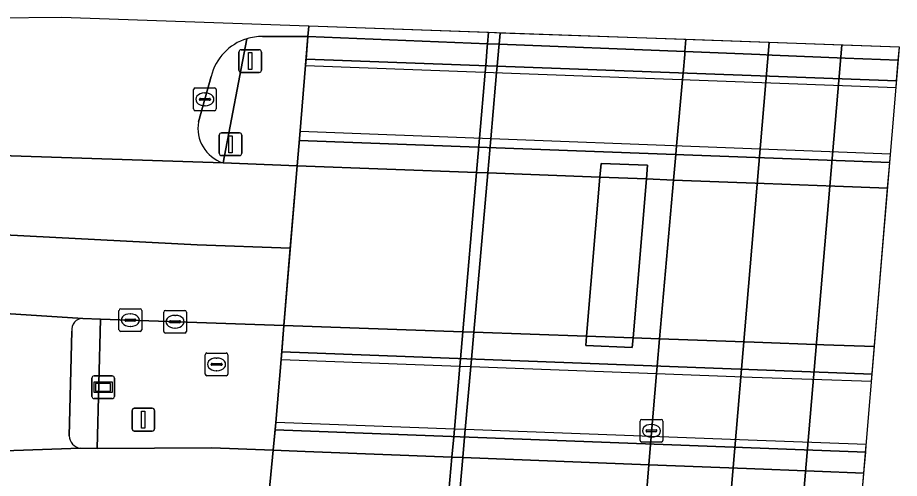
# Model space of a CAD drawing. Extents: x 161084 to 161928, y 385354 to 386522.
# Drawn here: x 161888.89 to 161927.69, y 386501.57 to 386521.87 of the extents above; entities that cross this region are included whole.
import ezdxf

# ---------------------------------------------------------------- set-up
doc = ezdxf.new("R2010")
doc.units = 0
for name, color, linetype in [('IMGEO_Berm_groen', 7, 'Continuous'), ('IMGEO_Dek', 7, 'Continuous'), ('IMGEO_Kolk', 7, 'Continuous'), ('IMGEO_Lichtmast', 7, 'Continuous'), ('IMGEO_Muur', 7, 'Continuous'), ('IMGEO_OVBaan_gesloten', 7, 'Continuous'), ('IMGEO_Pijler', 7, 'Continuous'), ('IMGEO_Rijbaan_regionaal_gesloten', 7, 'Continuous'), ('IMGEO_Rioolput', 7, 'Continuous'), ('IMGEO_Terreindeel_open', 7, 'Continuous'), ('IMGEO_Verkeerseiland_gesloten', 7, 'Continuous'), ('IMGEO_Verkeerseiland_groen', 7, 'Continuous'), ('IMGEO_Verkeerseiland_open', 7, 'Continuous'), ('IMGEO_Wegwijzer', 7, 'Continuous')]:
    doc.layers.add(name, color=color, linetype=linetype)

msp = doc.modelspace()

# ---------------------------------------------------------------- linework, layer by layer
at = {"layer": 'IMGEO_Berm_groen'}
for points in [[(161898.972, 386520.935), (161897.928, 386515.464), (161901.191, 386515.34), (161901.305, 386516.708), (161901.665, 386521.029)], [(161901.665, 386521.029), (161899.657, 386521.033)]]:
    msp.add_lwpolyline(points, dxfattribs=at)
msp.add_lwpolyline([(161900.479, 386506.8), (161900.604, 386508.3), (161892.532, 386508.583), (161892.388, 386502.882), (161897.435, 386502.904), (161900.131, 386502.807), (161900.248, 386504.026)], close=True, dxfattribs=at)
msp.add_arc((161899.636, 386518.738), 2.295, 89.4698, 106.8138, dxfattribs=at)
at = {"layer": 'IMGEO_Dek'}
for points in [[(161927.545, 386518.784), (161927.693, 386520.564), (161901.705, 386521.482), (161901.665, 386521.029), (161901.583, 386520.04), (161901.559, 386519.753)], [(161926.469, 386505.848), (161927.3, 386515.844), (161901.317, 386516.852), (161901.284, 386516.456), (161901.191, 386515.34), (161900.604, 386508.3), (161900.507, 386507.141), (161900.479, 386506.8), (161908.349, 386506.507), (161908.832, 386506.489), (161917.008, 386506.184), (161921.211, 386506.027)], [(161926.237, 386503.056), (161921.037, 386503.25), (161916.763, 386503.41), (161908.589, 386503.715), (161908.11, 386503.733), (161900.248, 386504.026), (161900.216, 386503.697), (161900.131, 386502.807), (161899.498, 386496.225), (161899.396, 386495.164), (161899.106, 386492.142), (161899.009, 386491.132), (161898.984, 386490.872), (161925.139, 386489.846)]]:
    msp.add_lwpolyline(points, close=True, dxfattribs=at)
at = {"layer": 'IMGEO_Kolk'}
for p, q in [((161896.626, 386517.84), (161896.626, 386518.692)), ((161896.701, 386518.766), (161897.553, 386518.766)), ((161897.627, 386518.692), (161897.627, 386517.84)), ((161896.885, 386518.26), (161896.885, 386518.272)), ((161897.323, 386518.223), (161896.925, 386518.223)), ((161896.928, 386518.309), (161897.326, 386518.309)), ((161897.114, 386518.546), (161897.139, 386518.546)), ((161897.369, 386518.272), (161897.369, 386518.26)), ((161897.137, 386517.986), (161897.112, 386517.986)), ((161897.553, 386517.766), (161896.701, 386517.766)), ((161893.347, 386508.111), (161893.347, 386508.963)), ((161893.422, 386509.037), (161894.274, 386509.037)), ((161894.348, 386508.963), (161894.348, 386508.111)), ((161895.315, 386508.042), (161895.315, 386508.894)), ((161895.39, 386508.968), (161896.242, 386508.968)), ((161896.316, 386508.894), (161896.316, 386508.042)), ((161893.606, 386508.531), (161893.606, 386508.543)), ((161894.044, 386508.494), (161893.646, 386508.494)), ((161893.649, 386508.58), (161894.047, 386508.58)), ((161893.835, 386508.817), (161893.86, 386508.817)), ((161894.09, 386508.543), (161894.09, 386508.531)), ((161895.617, 386508.511), (161896.015, 386508.511)), ((161895.803, 386508.748), (161895.828, 386508.748)), ((161893.858, 386508.257), (161893.833, 386508.257)), ((161895.574, 386508.462), (161895.574, 386508.474)), ((161896.012, 386508.425), (161895.614, 386508.425)), ((161895.826, 386508.188), (161895.801, 386508.188)), ((161896.058, 386508.474), (161896.058, 386508.462)), ((161894.274, 386508.037), (161893.422, 386508.037)), ((161896.242, 386507.968), (161895.39, 386507.968)), ((161916.283, 386503.235), (161916.283, 386504.087)), ((161916.358, 386504.161), (161917.21, 386504.161)), ((161916.771, 386503.941), (161916.796, 386503.941)), ((161917.284, 386504.087), (161917.284, 386503.235)), ((161916.542, 386503.655), (161916.542, 386503.667)), ((161916.98, 386503.618), (161916.582, 386503.618)), ((161916.585, 386503.704), (161916.983, 386503.704)), ((161917.026, 386503.667), (161917.026, 386503.655)), ((161917.21, 386503.161), (161916.358, 386503.161)), ((161916.794, 386503.381), (161916.769, 386503.381))]:
    msp.add_line(p, q, dxfattribs=at)
for points in [[(161896.626, 386517.84), (161896.626, 386518.692)], [(161896.701, 386518.766), (161897.553, 386518.766)], [(161897.627, 386518.692), (161897.627, 386517.84)], [(161897.553, 386517.766), (161896.701, 386517.766)], [(161893.347, 386508.111), (161893.347, 386508.963)], [(161893.422, 386509.037), (161894.274, 386509.037)], [(161894.348, 386508.963), (161894.348, 386508.111)], [(161895.315, 386508.042), (161895.315, 386508.894)], [(161895.39, 386508.968), (161896.242, 386508.968)], [(161896.316, 386508.894), (161896.316, 386508.042)], [(161894.274, 386508.037), (161893.422, 386508.037)], [(161896.242, 386507.968), (161895.39, 386507.968)], [(161916.283, 386503.235), (161916.283, 386504.087)], [(161916.358, 386504.161), (161917.21, 386504.161)], [(161917.284, 386504.087), (161917.284, 386503.235)], [(161917.21, 386503.161), (161916.358, 386503.161)]]:
    msp.add_lwpolyline(points, dxfattribs=at)
for centre, radius, start, end in [((161896.703, 386518.69), 0.0765, 91.552, 178.448), ((161896.703, 386518.69), 0.0765, 91.552, 178.448), ((161897.551, 386518.69), 0.0765, 1.552, 88.448), ((161897.551, 386518.69), 0.0765, 1.552, 88.448), ((161896.925, 386518.269), 0.0403, 85.8775, 175.7526), ((161896.922, 386518.259), 0.0366, 178.938, 274.7102), ((161897.326, 386518.266), 0.043, 264.8664, 352.4533), ((161897.33, 386518.271), 0.0386, 1.7309, 96.639), ((161896.703, 386517.842), 0.0765, 181.552, 268.448), ((161896.703, 386517.842), 0.0765, 181.552, 268.448), ((161897.551, 386517.842), 0.0765, 271.552, 358.448), ((161897.551, 386517.842), 0.0765, 271.552, 358.448), ((161893.424, 386508.961), 0.0765, 91.552, 178.448), ((161893.424, 386508.961), 0.0765, 91.552, 178.448), ((161894.272, 386508.961), 0.0765, 1.552, 88.448), ((161894.272, 386508.961), 0.0765, 1.552, 88.448), ((161895.392, 386508.892), 0.0765, 91.552, 178.448), ((161895.392, 386508.892), 0.0765, 91.552, 178.448), ((161896.24, 386508.892), 0.0765, 1.552, 88.448), ((161896.24, 386508.892), 0.0765, 1.552, 88.448), ((161893.646, 386508.54), 0.0403, 85.8775, 175.7526), ((161893.643, 386508.53), 0.0366, 178.938, 274.7102), ((161894.047, 386508.537), 0.043, 264.8664, 352.4533), ((161894.051, 386508.542), 0.0386, 1.7309, 96.639), ((161895.614, 386508.471), 0.0403, 85.8775, 175.7526), ((161896.019, 386508.473), 0.0386, 1.7309, 96.639), ((161893.424, 386508.113), 0.0765, 181.552, 268.448), ((161893.424, 386508.113), 0.0765, 181.552, 268.448), ((161894.272, 386508.113), 0.0765, 271.552, 358.448), ((161894.272, 386508.113), 0.0765, 271.552, 358.448), ((161895.611, 386508.461), 0.0366, 178.938, 274.7102), ((161896.015, 386508.468), 0.043, 264.8664, 352.4533), ((161895.392, 386508.044), 0.0765, 181.552, 268.448), ((161895.392, 386508.044), 0.0765, 181.552, 268.448), ((161896.24, 386508.044), 0.0765, 271.552, 358.448), ((161896.24, 386508.044), 0.0765, 271.552, 358.448), ((161916.36, 386504.085), 0.0765, 91.552, 178.448), ((161916.36, 386504.085), 0.0765, 91.552, 178.448), ((161917.208, 386504.085), 0.0765, 1.552, 88.448), ((161917.208, 386504.085), 0.0765, 1.552, 88.448), ((161916.582, 386503.664), 0.0403, 85.8775, 175.7526), ((161916.579, 386503.654), 0.0366, 178.938, 274.7102), ((161916.983, 386503.661), 0.043, 264.8664, 352.4533), ((161916.987, 386503.666), 0.0386, 1.7309, 96.639), ((161916.36, 386503.237), 0.0765, 181.552, 268.448), ((161916.36, 386503.237), 0.0765, 181.552, 268.448), ((161917.208, 386503.237), 0.0765, 271.552, 358.448), ((161917.208, 386503.237), 0.0765, 271.552, 358.448)]:
    msp.add_arc(centre, radius, start, end, dxfattribs=at)
for centre, major_axis, ratio, start_param, end_param in [((161897.113, 386518.266), (-0.387, 0.002), 0.722429, 4.712389, 7.853982), ((161897.138, 386518.266), (-0.39, 0.002), 0.717154, 1.570796, 4.712389), ((161893.834, 386508.537), (-0.387, 0.002), 0.722429, 4.712389, 7.853982), ((161893.859, 386508.537), (-0.39, 0.002), 0.717154, 1.570796, 4.712389), ((161895.802, 386508.468), (-0.387, 0.002), 0.722429, 4.712389, 7.853982), ((161895.827, 386508.468), (-0.39, 0.002), 0.717154, 1.570796, 4.712389), ((161916.77, 386503.661), (-0.387, 0.002), 0.722429, 4.712389, 7.853982), ((161916.795, 386503.661), (-0.39, 0.002), 0.717154, 1.570796, 4.712389)]:
    msp.add_ellipse(centre, major_axis=major_axis, ratio=ratio, start_param=start_param, end_param=end_param, dxfattribs=at)
at = {"layer": 'IMGEO_Lichtmast'}
for p, q in [((161898.625, 386519.549), (161898.625, 386520.349)), ((161898.625, 386520.349), (161898.625, 386519.549)), ((161898.725, 386520.449), (161899.515, 386520.449)), ((161899.515, 386520.449), (161898.725, 386520.449)), ((161899.615, 386520.349), (161899.615, 386519.549)), ((161899.615, 386519.549), (161899.615, 386520.349)), ((161899.515, 386519.449), (161898.725, 386519.449)), ((161898.725, 386519.449), (161899.515, 386519.449)), ((161897.762, 386515.888), (161897.762, 386516.688)), ((161897.762, 386516.688), (161897.762, 386515.888)), ((161897.862, 386516.788), (161898.652, 386516.788)), ((161898.652, 386516.788), (161897.862, 386516.788)), ((161898.752, 386516.688), (161898.752, 386515.888)), ((161898.752, 386515.888), (161898.752, 386516.688)), ((161898.652, 386515.788), (161897.862, 386515.788)), ((161897.862, 386515.788), (161898.652, 386515.788)), ((161894.021, 386504.652), (161894.811, 386504.652)), ((161894.811, 386504.652), (161894.021, 386504.652)), ((161893.921, 386503.752), (161893.921, 386504.552)), ((161893.921, 386504.552), (161893.921, 386503.752)), ((161894.911, 386504.552), (161894.911, 386503.752)), ((161894.911, 386503.752), (161894.911, 386504.552)), ((161894.811, 386503.652), (161894.021, 386503.652)), ((161894.021, 386503.652), (161894.811, 386503.652))]:
    msp.add_line(p, q, dxfattribs=at)
for points in [[(161899.045, 386520.324), (161899.195, 386520.324), (161899.195, 386519.574), (161899.045, 386519.574), (161899.045, 386520.324)], [(161898.182, 386516.663), (161898.332, 386516.663), (161898.332, 386515.913), (161898.182, 386515.913), (161898.182, 386516.663)], [(161894.341, 386504.527), (161894.491, 386504.527), (161894.491, 386503.777), (161894.341, 386503.777), (161894.341, 386504.527)]]:
    msp.add_lwpolyline(points, dxfattribs=at)
for centre, start, end in [((161898.725, 386520.349), 90, 180), ((161898.725, 386520.349), 90, 180), ((161899.515, 386520.349), 0, 90), ((161899.515, 386520.349), 360, 90), ((161898.725, 386519.549), 180, 270), ((161898.725, 386519.549), 180, 270), ((161899.515, 386519.549), 270, 0), ((161899.515, 386519.549), 270, 0), ((161897.862, 386516.688), 90, 180), ((161897.862, 386516.688), 90, 180), ((161898.652, 386516.688), 0, 90), ((161898.652, 386516.688), 360, 90), ((161897.862, 386515.888), 180, 270), ((161897.862, 386515.888), 180, 270), ((161898.652, 386515.888), 270, 0), ((161898.652, 386515.888), 270, 0), ((161894.021, 386504.552), 90, 180), ((161894.021, 386504.552), 90, 180), ((161894.811, 386504.552), 0, 90), ((161894.811, 386504.552), 360, 90), ((161894.021, 386503.752), 180, 270), ((161894.021, 386503.752), 180, 270), ((161894.811, 386503.752), 270, 0), ((161894.811, 386503.752), 270, 0)]:
    msp.add_arc(centre, 0.1, start, end, dxfattribs=at)
at = {"layer": 'IMGEO_Muur'}
for points in [[(161927.569, 386519.076), (161901.583, 386520.04), (161901.559, 386519.753), (161927.545, 386518.784)], [(161927.3, 386515.844), (161901.317, 386516.852), (161901.284, 386516.456), (161927.271, 386515.486)], [(161926.495, 386506.152), (161900.507, 386507.141), (161900.479, 386506.8), (161908.349, 386506.507), (161908.832, 386506.489), (161917.008, 386506.184), (161921.211, 386506.027), (161926.469, 386505.848)], [(161926.21, 386502.726), (161926.237, 386503.056), (161921.037, 386503.25), (161916.763, 386503.41), (161908.589, 386503.715), (161908.11, 386503.733), (161900.248, 386504.026), (161900.216, 386503.697)]]:
    msp.add_lwpolyline(points, close=True, dxfattribs=at)
at = {"layer": 'IMGEO_OVBaan_gesloten'}
for points in [[(161900.131, 386502.807), (161897.435, 386502.904), (161892.388, 386502.882), (161891.649, 386502.89), (161879.493, 386502.468), (161875.752, 386502.355), (161871.909, 386502.257), (161871.778, 386502.254), (161869.088, 386502.145), (161869.118, 386498.87), (161869.149, 386495.379), (161871.879, 386495.5), (161874.505, 386495.613), (161875.803, 386495.669), (161884.773, 386496.012), (161897.33, 386496.311), (161899.498, 386496.225)], [(161925.586, 386495.229), (161926.133, 386501.8), (161923.938, 386501.885), (161920.959, 386502.001), (161916.663, 386502.168), (161908.48, 386502.486), (161908, 386502.505), (161901.547, 386502.756), (161900.131, 386502.807), (161899.498, 386496.225), (161900.943, 386496.167), (161907.411, 386495.921), (161907.894, 386495.902), (161912.917, 386495.711), (161914.977, 386495.633), (161916.134, 386495.589), (161919.592, 386495.457), (161920.547, 386495.421), (161923.231, 386495.318)]]:
    msp.add_lwpolyline(points, close=True, dxfattribs=at)
at = {"layer": 'IMGEO_Pijler'}
msp.add_lwpolyline([(161916.559, 386514.756), (161916.609, 386515.363), (161914.566, 386515.445), (161914.515, 386514.834), (161913.926, 386507.825), (161913.892, 386507.415), (161915.94, 386507.333), (161915.975, 386507.752)], close=True, dxfattribs=at)
at = {"layer": 'IMGEO_Rijbaan_regionaal_gesloten'}
for points in [[(161899.657, 386521.033), (161901.665, 386521.029), (161901.704, 386521.482), (161890.82, 386521.866), (161885.024, 386521.812)], [(161896.85, 386517.276), (161897.41, 386519.278)], [(161882.811, 386515.972), (161897.928, 386515.464)], [(161891.75, 386508.616), (161868.801, 386510.094), (161868.806, 386506.471), (161871.84, 386506.313), (161872.033, 386506.303)], [(161891.157, 386503.44), (161891.274, 386508.055)], [(161879.493, 386502.468), (161891.649, 386502.89)]]:
    msp.add_lwpolyline(points, dxfattribs=at)
for points in [[(161927.645, 386519.99), (161927.693, 386520.564), (161901.705, 386521.482), (161901.665, 386521.029), (161909.567, 386520.716), (161910.076, 386520.695), (161918.255, 386520.367), (161921.546, 386520.235), (161922.099, 386520.213), (161925.308, 386520.084)], [(161921.969, 386520.766), (161918.301, 386520.896), (161918.255, 386520.367), (161918.245, 386520.247), (161918.174, 386519.424), (161918.149, 386519.139), (161917.891, 386516.215), (161917.858, 386515.838), (161917.759, 386514.71), (161917.142, 386507.711), (161917.036, 386506.512), (161917.008, 386506.184), (161916.763, 386503.41), (161916.663, 386502.168), (161916.489, 386500), (161916.417, 386499.102), (161916.134, 386495.589), (161916.108, 386495.264), (161916.048, 386494.516), (161915.83, 386491.8), (161915.807, 386491.515), (161915.723, 386490.473), (161915.702, 386490.216), (161919.365, 386490.071)], [(161925.154, 386520.654), (161921.969, 386520.766), (161919.365, 386490.071), (161922.549, 386489.945)], [(161925.138, 386489.842), (161927.693, 386520.564), (161925.154, 386520.654), (161922.549, 386489.945)], [(161901.191, 386515.34), (161897.928, 386515.464), (161882.811, 386515.972), (161882.619, 386515.978), (161875.714, 386516.245), (161875.59, 386516.251), (161872.217, 386516.411), (161868.792, 386516.517), (161868.796, 386513.304), (161896.791, 386511.856), (161900.888, 386511.705)], [(161926.596, 386507.374), (161927.176, 386514.353), (161924.854, 386514.441), (161921.745, 386514.559), (161917.759, 386514.71), (161916.559, 386514.756), (161914.515, 386514.834), (161909.581, 386515.021), (161909.082, 386515.04), (161901.191, 386515.34), (161900.604, 386508.3), (161908.478, 386508.019), (161908.965, 386508.002), (161913.926, 386507.825), (161915.975, 386507.752), (161917.142, 386507.711), (161921.307, 386507.562), (161924.371, 386507.453)], [(161900.888, 386511.705), (161896.791, 386511.856), (161868.796, 386513.304), (161868.801, 386510.094), (161891.75, 386508.616), (161892.532, 386508.583), (161900.604, 386508.3)]]:
    msp.add_lwpolyline(points, close=True, dxfattribs=at)
for centre, radius, start, end in [((161899.629, 386518.751), 2.281, 106.7497, 166.6312), ((161899.636, 386518.738), 2.295, 89.4698, 106.8138), ((161898.422, 386516.984), 1.599, 169.4923, 252.0064), ((161891.759, 386508.126), 0.49, 91.0105, 188.3613), ((161891.73, 386503.457), 0.573, 181.7481, 261.8801)]:
    msp.add_arc(centre, radius, start, end, dxfattribs=at)
at = {"layer": 'IMGEO_Rioolput'}
for p, q in [((161897.14, 386506.163), (161897.14, 386507.015)), ((161897.215, 386507.089), (161898.067, 386507.089)), ((161898.141, 386507.015), (161898.141, 386506.163)), ((161897.399, 386506.583), (161897.399, 386506.595)), ((161897.837, 386506.546), (161897.439, 386506.546)), ((161897.442, 386506.632), (161897.84, 386506.632)), ((161897.628, 386506.869), (161897.653, 386506.869)), ((161897.883, 386506.595), (161897.883, 386506.583)), ((161897.651, 386506.309), (161897.626, 386506.309)), ((161898.067, 386506.089), (161897.215, 386506.089))]:
    msp.add_line(p, q, dxfattribs=at)
for points in [[(161897.14, 386506.163), (161897.14, 386507.015)], [(161897.215, 386507.089), (161898.067, 386507.089)], [(161898.141, 386507.015), (161898.141, 386506.163)], [(161898.067, 386506.089), (161897.215, 386506.089)]]:
    msp.add_lwpolyline(points, dxfattribs=at)
for centre, radius, start, end in [((161897.217, 386507.013), 0.0765, 91.552, 178.448), ((161897.217, 386507.013), 0.0765, 91.552, 178.448), ((161898.065, 386507.013), 0.0765, 1.552, 88.448), ((161898.065, 386507.013), 0.0765, 1.552, 88.448), ((161897.439, 386506.592), 0.0403, 85.8775, 175.7526), ((161897.436, 386506.582), 0.0366, 178.938, 274.7102), ((161897.84, 386506.589), 0.043, 264.8664, 352.4533), ((161897.844, 386506.594), 0.0386, 1.7309, 96.639), ((161897.217, 386506.165), 0.0765, 181.552, 268.448), ((161897.217, 386506.165), 0.0765, 181.552, 268.448), ((161898.065, 386506.165), 0.0765, 271.552, 358.448), ((161898.065, 386506.165), 0.0765, 271.552, 358.448)]:
    msp.add_arc(centre, radius, start, end, dxfattribs=at)
for centre, major_axis, ratio, start_param, end_param in [((161897.627, 386506.589), (-0.387, 0.002), 0.722429, 4.712389, 7.853982), ((161897.652, 386506.589), (-0.39, 0.002), 0.717154, 1.570796, 4.712389)]:
    msp.add_ellipse(centre, major_axis=major_axis, ratio=ratio, start_param=start_param, end_param=end_param, dxfattribs=at)
at = {"layer": 'IMGEO_Terreindeel_open'}
for points in [[(161907.776, 386500), (161908, 386502.505), (161908.081, 386503.403), (161908.11, 386503.733), (161908.349, 386506.507), (161908.377, 386506.836), (161908.478, 386508.019), (161909.082, 386515.04), (161909.211, 386516.548), (161909.462, 386519.464), (161909.486, 386519.747), (161909.555, 386520.576), (161909.567, 386520.716), (161909.607, 386521.203), (161901.704, 386521.482), (161901.665, 386521.029), (161901.305, 386516.708), (161901.191, 386515.34), (161900.888, 386511.705), (161900.604, 386508.3), (161900.479, 386506.8), (161900.248, 386504.026), (161900.131, 386502.807), (161899.498, 386496.225)], [(161908.259, 386500), (161908.48, 386502.486), (161908.56, 386503.385), (161908.589, 386503.715), (161908.832, 386506.489), (161908.861, 386506.818), (161908.965, 386508.002), (161909.581, 386515.021), (161909.713, 386516.529), (161909.923, 386518.927), (161909.968, 386519.445), (161909.992, 386519.728), (161910.064, 386520.557), (161910.076, 386520.695), (161910.118, 386521.185), (161909.607, 386521.203), (161909.567, 386520.716), (161909.555, 386520.576), (161909.486, 386519.747), (161909.462, 386519.464), (161909.211, 386516.548), (161909.082, 386515.04), (161908.478, 386508.019), (161908.377, 386506.836), (161908.349, 386506.507), (161908.11, 386503.733), (161908.081, 386503.403), (161908, 386502.505), (161907.776, 386500)]]:
    msp.add_lwpolyline(points, dxfattribs=at)
at = {"layer": 'IMGEO_Verkeerseiland_gesloten'}
for points in [[(161927.569, 386519.076), (161927.645, 386519.99), (161925.308, 386520.084), (161922.099, 386520.213), (161921.546, 386520.235), (161918.255, 386520.367), (161910.076, 386520.695), (161909.567, 386520.716), (161901.665, 386521.029), (161901.583, 386520.04)], [(161927.271, 386515.486), (161901.284, 386516.456), (161901.191, 386515.34), (161909.082, 386515.04), (161909.581, 386515.021), (161914.515, 386514.834), (161916.559, 386514.756), (161917.759, 386514.71), (161921.745, 386514.559), (161924.854, 386514.441), (161927.176, 386514.353)], [(161926.495, 386506.152), (161926.596, 386507.374), (161924.371, 386507.453), (161921.307, 386507.562), (161917.142, 386507.711), (161915.975, 386507.752), (161913.926, 386507.825), (161908.965, 386508.002), (161908.478, 386508.019), (161900.604, 386508.3), (161900.507, 386507.141)], [(161926.21, 386502.726), (161900.216, 386503.697), (161900.131, 386502.807), (161901.547, 386502.756), (161908, 386502.505), (161908.48, 386502.486), (161916.663, 386502.168), (161920.959, 386502.001), (161923.938, 386501.885), (161926.133, 386501.8)]]:
    msp.add_lwpolyline(points, close=True, dxfattribs=at)
for points in [[(161891.649, 386502.89), (161892.388, 386502.882), (161892.532, 386508.583), (161891.75, 386508.616)], [(161891.274, 386508.055), (161891.157, 386503.44)]]:
    msp.add_lwpolyline(points, dxfattribs=at)
for centre, radius, start, end in [((161891.759, 386508.126), 0.49, 91.0105, 188.3613), ((161891.73, 386503.457), 0.573, 181.7481, 261.8801)]:
    msp.add_arc(centre, radius, start, end, dxfattribs=at)
at = {"layer": 'IMGEO_Verkeerseiland_groen'}
for points in [[(161910.118, 386521.185), (161910.076, 386520.695), (161910.064, 386520.557), (161909.992, 386519.728), (161909.968, 386519.445), (161909.923, 386518.927), (161909.713, 386516.529), (161909.581, 386515.021), (161908.965, 386508.002), (161908.861, 386506.818), (161908.832, 386506.489), (161908.589, 386503.715), (161908.56, 386503.385), (161908.48, 386502.486), (161908.259, 386500)], [(161916.489, 386500), (161916.663, 386502.168), (161916.763, 386503.41), (161917.008, 386506.184), (161917.036, 386506.512), (161917.142, 386507.711), (161917.759, 386514.71), (161917.858, 386515.838), (161917.891, 386516.215), (161918.149, 386519.139), (161918.174, 386519.424), (161918.245, 386520.247), (161918.255, 386520.367), (161918.301, 386520.896), (161910.118, 386521.185)]]:
    msp.add_lwpolyline(points, dxfattribs=at)
msp.add_lwpolyline([(161913.892, 386507.415), (161913.926, 386507.825), (161914.515, 386514.834), (161914.566, 386515.445), (161916.609, 386515.363), (161916.559, 386514.756), (161915.975, 386507.752), (161915.94, 386507.333)], close=True, dxfattribs=at)
at = {"layer": 'IMGEO_Verkeerseiland_open'}
for points in [[(161897.928, 386515.464), (161898.972, 386520.935)], [(161897.41, 386519.278), (161896.85, 386517.276)]]:
    msp.add_lwpolyline(points, dxfattribs=at)
for centre, radius, start, end in [((161899.629, 386518.751), 2.281, 106.7497, 166.6312), ((161898.422, 386516.984), 1.599, 169.4923, 252.0064)]:
    msp.add_arc(centre, radius, start, end, dxfattribs=at)
at = {"layer": 'IMGEO_Wegwijzer'}
for p, q in [((161892.154, 386505.18), (161892.154, 386505.98)), ((161892.154, 386505.98), (161892.154, 386505.18)), ((161892.254, 386506.08), (161893.044, 386506.08)), ((161893.044, 386506.08), (161892.254, 386506.08)), ((161893.144, 386505.98), (161893.144, 386505.18)), ((161893.144, 386505.18), (161893.144, 386505.98)), ((161893.044, 386505.08), (161892.254, 386505.08)), ((161892.254, 386505.08), (161893.044, 386505.08))]:
    msp.add_line(p, q, dxfattribs=at)
for points in [[(161892.255, 386505.812), (161893.043, 386505.812), (161893.043, 386505.348), (161892.255, 386505.348), (161892.255, 386505.812)], [(161892.32, 386505.747), (161892.32, 386505.413), (161892.978, 386505.413), (161892.978, 386505.747), (161892.32, 386505.747)]]:
    msp.add_lwpolyline(points, dxfattribs=at)
for centre, start, end in [((161892.254, 386505.98), 90, 180), ((161892.254, 386505.98), 90, 180), ((161893.044, 386505.98), 0, 90), ((161893.044, 386505.98), 360, 90), ((161892.254, 386505.18), 180, 270), ((161892.254, 386505.18), 180, 270), ((161893.044, 386505.18), 270, 0), ((161893.044, 386505.18), 270, 0)]:
    msp.add_arc(centre, 0.1, start, end, dxfattribs=at)

doc.saveas('drawing.dxf')
